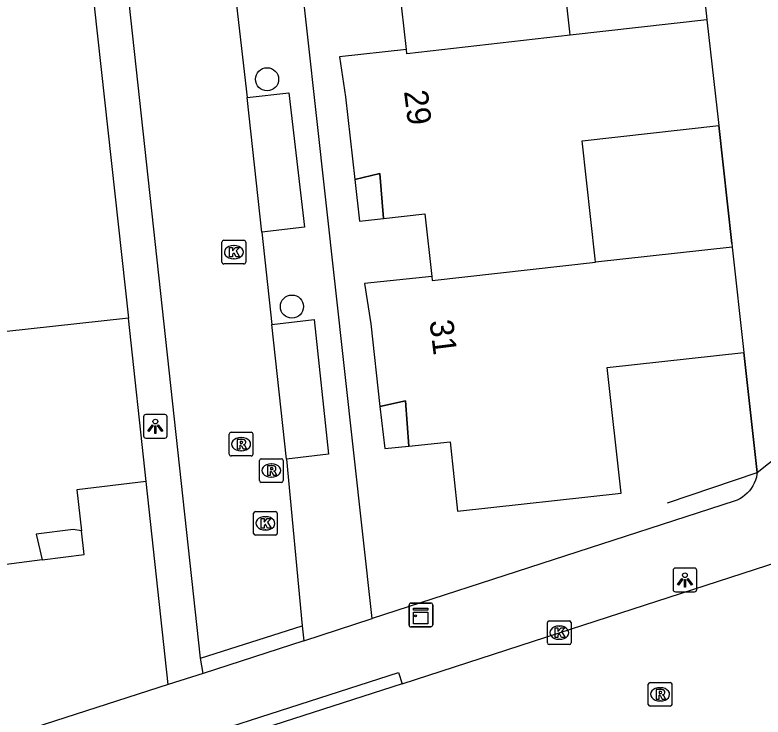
# Model space of a CAD drawing. Extents: x 161253 to 161848, y 384872 to 385383.
# Drawn here: x 161394.3 to 161425.87, y 385063.13 to 385092.79 of the extents above; entities that cross this region are included whole.
import ezdxf

# ---------------------------------------------------------------- set-up
doc = ezdxf.new("R2010")
doc.units = 0
for name, color, linetype in [('IMGEO_Boom', 7, 'Continuous'), ('IMGEO_Kast', 7, 'Continuous'), ('IMGEO_Kolk', 7, 'Continuous'), ('IMGEO_Lichtpunt', 7, 'Continuous'), ('IMGEO_Muur', 7, 'Continuous'), ('IMGEO_Pand', 7, 'Continuous'), ('IMGEO_Pand_nummerreeks', 7, 'Continuous'), ('IMGEO_Pand_overbouw', 7, 'Continuous'), ('IMGEO_Rijbaan_lokaal_open', 7, 'Continuous'), ('IMGEO_Rioolput', 7, 'Continuous'), ('IMGEO_Voetpad_open', 7, 'Continuous')]:
    doc.layers.add(name, color=color, linetype=linetype)

msp = doc.modelspace()

# ---------------------------------------------------------------- linework, layer by layer
at = {"layer": 'IMGEO_Boom'}
for centre in [(161404.938, 385090.069), (161405.987, 385080.467)]:
    msp.add_circle(centre, 0.489, dxfattribs=at)
at = {"layer": 'IMGEO_Kast'}
for p, q in [((161410.929, 385067.014), (161410.929, 385067.855)), ((161410.929, 385067.855), (161410.929, 385067.014)), ((161411.004, 385067.939), (161411.845, 385067.939)), ((161411.845, 385067.939), (161411.004, 385067.939)), ((161411.929, 385067.864), (161411.929, 385067.023)), ((161411.929, 385067.023), (161411.929, 385067.864)), ((161411.854, 385066.939), (161411.013, 385066.939)), ((161411.013, 385066.939), (161411.854, 385066.939))]:
    msp.add_line(p, q, dxfattribs=at)
for points in [[(161411.124, 385067.729), (161411.724, 385067.729), (161411.724, 385067.644), (161411.124, 385067.644), (161411.124, 385067.729)], [(161411.124, 385067.554), (161411.724, 385067.554), (161411.724, 385067.065), (161411.124, 385067.065), (161411.124, 385067.554)]]:
    msp.add_lwpolyline(points, dxfattribs=at)
msp.add_circle((161411.208, 385067.403), 0.0377, dxfattribs=at)
for centre, start, end in [((161411.007, 385067.861), 92.4484, 184.2845), ((161411.007, 385067.861), 92.4484, 184.2845), ((161411.851, 385067.861), 2.4484, 94.2845), ((161411.851, 385067.861), 2.4484, 94.2845), ((161411.007, 385067.017), 182.4484, 274.2845), ((161411.007, 385067.017), 182.4484, 274.2845), ((161411.851, 385067.017), 272.4484, 4.2845), ((161411.851, 385067.017), 272.4484, 4.2845)]:
    msp.add_arc(centre, 0.0779, start, end, dxfattribs=at)
at = {"layer": 'IMGEO_Kolk'}
for p, q in [((161403.11, 385083.266), (161403.962, 385083.266)), ((161403.035, 385082.34), (161403.035, 385083.192)), ((161403.523, 385083.046), (161403.548, 385083.046)), ((161404.036, 385083.192), (161404.036, 385082.34)), ((161403.546, 385082.486), (161403.521, 385082.486)), ((161403.962, 385082.266), (161403.11, 385082.266)), ((161404.368, 385070.884), (161404.368, 385071.736)), ((161404.443, 385071.81), (161405.295, 385071.81)), ((161404.856, 385071.59), (161404.881, 385071.59)), ((161405.369, 385071.736), (161405.369, 385070.884)), ((161404.879, 385071.03), (161404.854, 385071.03)), ((161405.295, 385070.81), (161404.443, 385070.81)), ((161416.848, 385067.19), (161417.7, 385067.19)), ((161416.773, 385066.264), (161416.773, 385067.116)), ((161417.261, 385066.97), (161417.286, 385066.97)), ((161417.774, 385067.116), (161417.774, 385066.264)), ((161417.7, 385066.19), (161416.848, 385066.19)), ((161417.284, 385066.41), (161417.259, 385066.41))]:
    msp.add_line(p, q, dxfattribs=at)
for points in [[(161403.11, 385083.266), (161403.962, 385083.266)], [(161403.035, 385082.34), (161403.035, 385083.192)], [(161403.356, 385082.966), (161403.479, 385082.966), (161403.479, 385082.815), (161403.609, 385082.966), (161403.773, 385082.966), (161403.627, 385082.815), (161403.78, 385082.566), (161403.628, 385082.566), (161403.543, 385082.73), (161403.479, 385082.663), (161403.479, 385082.566), (161403.356, 385082.566), (161403.356, 385082.966)], [(161404.036, 385083.192), (161404.036, 385082.34)], [(161403.962, 385082.266), (161403.11, 385082.266)], [(161404.368, 385070.884), (161404.368, 385071.736)], [(161404.443, 385071.81), (161405.295, 385071.81)], [(161405.369, 385071.736), (161405.369, 385070.884)], [(161404.689, 385071.51), (161404.812, 385071.51), (161404.812, 385071.359), (161404.942, 385071.51), (161405.106, 385071.51), (161404.96, 385071.359), (161405.113, 385071.11), (161404.961, 385071.11), (161404.876, 385071.274), (161404.812, 385071.207), (161404.812, 385071.11), (161404.689, 385071.11), (161404.689, 385071.51)], [(161405.295, 385070.81), (161404.443, 385070.81)], [(161416.848, 385067.19), (161417.7, 385067.19)], [(161416.773, 385066.264), (161416.773, 385067.116)], [(161417.094, 385066.89), (161417.217, 385066.89), (161417.217, 385066.739), (161417.347, 385066.89), (161417.511, 385066.89), (161417.365, 385066.739), (161417.518, 385066.49), (161417.366, 385066.49), (161417.281, 385066.654), (161417.217, 385066.587), (161417.217, 385066.49), (161417.094, 385066.49), (161417.094, 385066.89)], [(161417.774, 385067.116), (161417.774, 385066.264)], [(161417.7, 385066.19), (161416.848, 385066.19)]]:
    msp.add_lwpolyline(points, dxfattribs=at)
for centre, start, end in [((161403.112, 385083.19), 91.552, 178.448), ((161403.112, 385083.19), 91.552, 178.448), ((161403.96, 385083.19), 1.552, 88.448), ((161403.96, 385083.19), 1.552, 88.448), ((161403.112, 385082.342), 181.552, 268.448), ((161403.112, 385082.342), 181.552, 268.448), ((161403.96, 385082.342), 271.552, 358.448), ((161403.96, 385082.342), 271.552, 358.448), ((161404.445, 385071.734), 91.552, 178.448), ((161404.445, 385071.734), 91.552, 178.448), ((161405.293, 385071.734), 1.552, 88.448), ((161405.293, 385071.734), 1.552, 88.448), ((161404.445, 385070.886), 181.552, 268.448), ((161404.445, 385070.886), 181.552, 268.448), ((161405.293, 385070.886), 271.552, 358.448), ((161405.293, 385070.886), 271.552, 358.448), ((161416.85, 385067.114), 91.552, 178.448), ((161416.85, 385067.114), 91.552, 178.448), ((161417.698, 385067.114), 1.552, 88.448), ((161417.698, 385067.114), 1.552, 88.448), ((161416.85, 385066.266), 181.552, 268.448), ((161416.85, 385066.266), 181.552, 268.448), ((161417.698, 385066.266), 271.552, 358.448), ((161417.698, 385066.266), 271.552, 358.448)]:
    msp.add_arc(centre, 0.0765, start, end, dxfattribs=at)
for centre, major_axis, ratio, start_param, end_param in [((161403.522, 385082.766), (-0.387, 0.002), 0.722429, 4.712389, 7.853982), ((161403.547, 385082.766), (-0.39, 0.002), 0.717154, 1.570796, 4.712389), ((161404.855, 385071.31), (-0.387, 0.002), 0.722429, 4.712389, 7.853982), ((161404.88, 385071.31), (-0.39, 0.002), 0.717154, 1.570796, 4.712389), ((161417.26, 385066.69), (-0.387, 0.002), 0.722429, 4.712389, 7.853982), ((161417.285, 385066.69), (-0.39, 0.002), 0.717154, 1.570796, 4.712389)]:
    msp.add_ellipse(centre, major_axis=major_axis, ratio=ratio, start_param=start_param, end_param=end_param, dxfattribs=at)
at = {"layer": 'IMGEO_Lichtpunt'}
for p, q in [((161399.723, 385075.812), (161399.723, 385075.005)), ((161399.723, 385075.812), (161399.723, 385075.005)), ((161400.625, 385075.907), (161399.817, 385075.907)), ((161400.625, 385075.907), (161399.817, 385075.907)), ((161400.719, 385075.005), (161400.719, 385075.812)), ((161400.719, 385075.005), (161400.719, 385075.812)), ((161399.817, 385074.911), (161400.625, 385074.911)), ((161399.817, 385074.911), (161400.625, 385074.911)), ((161422.98, 385069.417), (161422.172, 385069.417)), ((161422.98, 385069.417), (161422.172, 385069.417)), ((161422.078, 385069.322), (161422.078, 385068.515)), ((161422.078, 385069.322), (161422.078, 385068.515)), ((161423.074, 385068.515), (161423.074, 385069.322)), ((161423.074, 385068.515), (161423.074, 385069.322)), ((161422.172, 385068.421), (161422.98, 385068.421)), ((161422.172, 385068.421), (161422.98, 385068.421))]:
    msp.add_line(p, q, dxfattribs=at)
for points in [[(161400.097, 385075.476), (161400.136, 385075.448), (161399.948, 385075.186), (161399.91, 385075.213), (161400.097, 385075.476)], [(161400.199, 385075.428), (161400.246, 385075.428), (161400.246, 385075.106), (161400.199, 385075.106), (161400.199, 385075.428)], [(161400.309, 385075.448), (161400.347, 385075.475), (161400.534, 385075.213), (161400.495, 385075.185), (161400.309, 385075.448)], [(161422.452, 385068.986), (161422.491, 385068.958), (161422.303, 385068.696), (161422.265, 385068.723), (161422.452, 385068.986)], [(161422.554, 385068.938), (161422.601, 385068.938), (161422.601, 385068.616), (161422.554, 385068.616), (161422.554, 385068.938)], [(161422.664, 385068.958), (161422.702, 385068.985), (161422.889, 385068.723), (161422.85, 385068.695), (161422.664, 385068.958)]]:
    msp.add_lwpolyline(points, dxfattribs=at)
for centre in [(161400.222, 385075.61), (161422.577, 385069.12)]:
    msp.add_circle(centre, 0.0994, dxfattribs=at)
for centre, start, end in [((161399.817, 385075.812), 90, 180), ((161399.817, 385075.812), 90, 180), ((161400.625, 385075.812), 0, 90), ((161400.625, 385075.812), 0, 90), ((161399.817, 385075.005), 180, 270), ((161399.817, 385075.005), 180, 270), ((161400.625, 385075.005), 270, 0), ((161400.625, 385075.005), 270, 360), ((161422.172, 385069.322), 90, 180), ((161422.172, 385069.322), 90, 180), ((161422.98, 385069.322), 0, 90), ((161422.98, 385069.322), 0, 90), ((161422.172, 385068.515), 180, 270), ((161422.172, 385068.515), 180, 270), ((161422.98, 385068.515), 270, 0), ((161422.98, 385068.515), 270, 360)]:
    msp.add_arc(centre, 0.0946, start, end, dxfattribs=at)
at = {"layer": 'IMGEO_Muur'}
for points in [[(161422.935, 385097.699), (161423.48, 385092.73)], [(161424.553, 385083.136), (161424.001, 385088.115)], [(161425.628, 385073.461), (161425.068, 385078.533)], [(161421.841, 385072.176), (161425.628, 385073.461)]]:
    msp.add_lwpolyline(points, dxfattribs=at)
at = {"layer": 'IMGEO_Pand'}
for points in [[(161410.827, 385091.323), (161410.527, 385093.963), (161408.788, 385093.771), (161408.66, 385095.676), (161407.569, 385095.426), (161407.196, 385098.915), (161406.937, 385100.612), (161409.768, 385100.918)], [(161417.733, 385091.926), (161417.716, 385092.079), (161417.171, 385097.05), (161422.935, 385097.699)], [(161423.497, 385092.578), (161417.733, 385091.926)], [(161423.497, 385092.578), (161424.001, 385088.115)], [(161417.733, 385091.926), (161410.844, 385091.147), (161410.827, 385091.323)], [(161410.827, 385091.323), (161407.992, 385091.011), (161408.252, 385089.325), (161408.643, 385085.841), (161409.703, 385086.082), (161409.855, 385084.191), (161411.603, 385084.379), (161411.889, 385081.739)], [(161418.806, 385082.337), (161418.789, 385082.49), (161418.238, 385087.463), (161424.001, 385088.115)], [(161399.089, 385079.976), (161393.83, 385079.404), (161393.106, 385086.007)], [(161424.57, 385082.983), (161418.806, 385082.337)], [(161424.57, 385082.983), (161425.068, 385078.533)], [(161411.889, 385081.739), (161411.905, 385081.564), (161418.806, 385082.337)], [(161411.889, 385081.739), (161409.055, 385081.442), (161409.323, 385079.741), (161409.701, 385076.239), (161410.779, 385076.49), (161410.915, 385074.572), (161412.662, 385074.751), (161412.983, 385071.822), (161419.886, 385072.587), (161419.298, 385077.887), (161425.068, 385078.533)], [(161399.84, 385073.078), (161399.089, 385079.976)], [(161399.84, 385073.078), (161396.909, 385072.725), (161397.105, 385070.988), (161396.756, 385071.044), (161395.185, 385070.855), (161395.445, 385069.768), (161391.989, 385069.316), (161390.427, 385069.158), (161390.289, 385070.246)]]:
    msp.add_lwpolyline(points, dxfattribs=at)
at = {"layer": 'IMGEO_Pand_overbouw'}
for points in [[(161409.703, 385086.082), (161408.643, 385085.841), (161408.84, 385084.082), (161409.855, 385084.191)], [(161410.779, 385076.49), (161409.701, 385076.239), (161409.913, 385074.469), (161410.915, 385074.572)], [(161397.105, 385070.988), (161396.756, 385071.044), (161395.185, 385070.855), (161395.445, 385069.768), (161397.216, 385070)]]:
    msp.add_lwpolyline(points, close=True, dxfattribs=at)
at = {"layer": 'IMGEO_Rijbaan_lokaal_open'}
for points in [[(161402.132, 385065.615), (161397.29, 385110.152)], [(161403.65, 385093.205), (161404.091, 385089.305)], [(161404.713, 385083.613), (161404.091, 385089.305)], [(161404.713, 385083.613), (161405.141, 385079.709)], [(161410.636, 385064.527), (161417.274, 385066.689), (161430.157, 385070.87), (161440.926, 385074.344), (161460.453, 385080.682), (161469.526, 385083.633)], [(161405.765, 385074.022), (161405.141, 385079.709)], [(161405.765, 385074.022), (161406.419, 385066.984)], [(161402.132, 385065.615), (161406.419, 385066.984)], [(161406.419, 385066.984), (161406.487, 385066.347)], [(161406.487, 385066.347), (161402.239, 385064.962)], [(161402.239, 385064.962), (161402.132, 385065.615)], [(161410.636, 385064.527), (161397.711, 385060.359)]]:
    msp.add_lwpolyline(points, dxfattribs=at)
at = {"layer": 'IMGEO_Rioolput'}
for p, q in [((161403.343, 385074.229), (161403.343, 385075.081)), ((161403.418, 385075.155), (161404.27, 385075.155)), ((161404.344, 385075.081), (161404.344, 385074.229)), ((161403.831, 385074.935), (161403.856, 385074.935)), ((161404.27, 385074.155), (161403.418, 385074.155)), ((161403.854, 385074.375), (161403.829, 385074.375)), ((161404.618, 385073.114), (161404.618, 385073.966)), ((161404.693, 385074.04), (161405.545, 385074.04)), ((161405.106, 385073.82), (161405.131, 385073.82)), ((161405.619, 385073.966), (161405.619, 385073.114)), ((161405.129, 385073.26), (161405.104, 385073.26)), ((161405.545, 385073.04), (161404.693, 385073.04)), ((161421.029, 385063.66), (161421.029, 385064.512)), ((161421.104, 385064.586), (161421.956, 385064.586)), ((161421.517, 385064.366), (161421.542, 385064.366)), ((161422.03, 385064.512), (161422.03, 385063.66)), ((161421.54, 385063.806), (161421.515, 385063.806)), ((161421.956, 385063.586), (161421.104, 385063.586))]:
    msp.add_line(p, q, dxfattribs=at)
for points in [[(161403.343, 385074.229), (161403.343, 385075.081)], [(161403.418, 385075.155), (161404.27, 385075.155)], [(161404.344, 385075.081), (161404.344, 385074.229)], [(161403.932, 385074.853), (161403.68, 385074.855), (161403.68, 385074.455)], [(161403.858, 385074.774), (161403.804, 385074.774), (161403.804, 385074.693)], [(161403.68, 385074.455), (161403.804, 385074.455), (161403.804, 385074.617), (161403.815, 385074.617)], [(161403.804, 385074.693), (161403.856, 385074.693)], [(161403.862, 385074.588), (161403.933, 385074.455), (161404.073, 385074.455), (161404.008, 385074.581)], [(161404.27, 385074.155), (161403.418, 385074.155)], [(161404.618, 385073.114), (161404.618, 385073.966)], [(161404.693, 385074.04), (161405.545, 385074.04)], [(161405.619, 385073.966), (161405.619, 385073.114)], [(161405.207, 385073.738), (161404.955, 385073.74), (161404.955, 385073.34)], [(161404.955, 385073.34), (161405.079, 385073.34), (161405.079, 385073.502), (161405.09, 385073.502)], [(161405.133, 385073.659), (161405.079, 385073.659), (161405.079, 385073.578)], [(161405.079, 385073.578), (161405.131, 385073.578)], [(161405.137, 385073.473), (161405.208, 385073.34), (161405.348, 385073.34), (161405.283, 385073.466)], [(161405.545, 385073.04), (161404.693, 385073.04)], [(161421.029, 385063.66), (161421.029, 385064.512)], [(161421.104, 385064.586), (161421.956, 385064.586)], [(161421.618, 385064.284), (161421.366, 385064.286), (161421.366, 385063.886)], [(161422.03, 385064.512), (161422.03, 385063.66)], [(161421.366, 385063.886), (161421.49, 385063.886), (161421.49, 385064.048), (161421.501, 385064.048)], [(161421.544, 385064.205), (161421.49, 385064.205), (161421.49, 385064.124)], [(161421.49, 385064.124), (161421.542, 385064.124)], [(161421.548, 385064.019), (161421.619, 385063.886), (161421.759, 385063.886), (161421.694, 385064.012)], [(161421.956, 385063.586), (161421.104, 385063.586)]]:
    msp.add_lwpolyline(points, dxfattribs=at)
for centre, radius, start, end in [((161403.42, 385075.079), 0.0765, 91.552, 178.448), ((161403.42, 385075.079), 0.0765, 91.552, 178.448), ((161404.268, 385075.079), 0.0765, 1.552, 88.448), ((161404.268, 385075.079), 0.0765, 1.552, 88.448), ((161403.864, 385074.678), 0.0964, 77.0061, 93.1865), ((161403.878, 385074.735), 0.0378, 276.6634, 79.6772), ((161403.931, 385074.743), 0.109, 350.3612, 89.416), ((161403.929, 385074.743), 0.112, 277.5842, 350.9817), ((161403.814, 385074.564), 0.0533, 26.0293, 88.6989), ((161403.84, 385074.882), 0.19, 274.7715, 282.9687), ((161403.913, 385074.528), 0.108, 29.5134, 73.7905), ((161403.42, 385074.231), 0.0765, 181.552, 268.448), ((161403.42, 385074.231), 0.0765, 181.552, 268.448), ((161404.268, 385074.231), 0.0765, 271.552, 358.448), ((161404.268, 385074.231), 0.0765, 271.552, 358.448), ((161404.695, 385073.964), 0.0765, 91.552, 178.448), ((161404.695, 385073.964), 0.0765, 91.552, 178.448), ((161405.543, 385073.964), 0.0765, 1.552, 88.448), ((161405.543, 385073.964), 0.0765, 1.552, 88.448), ((161405.089, 385073.449), 0.0533, 26.0293, 88.6989), ((161405.115, 385073.767), 0.19, 274.7715, 282.9687), ((161405.139, 385073.563), 0.0964, 77.0061, 93.1865), ((161405.153, 385073.62), 0.0378, 276.6634, 79.6772), ((161405.206, 385073.628), 0.109, 350.3612, 89.416), ((161405.204, 385073.628), 0.112, 277.5842, 350.9817), ((161405.188, 385073.413), 0.108, 29.5134, 73.7905), ((161404.695, 385073.116), 0.0765, 181.552, 268.448), ((161404.695, 385073.116), 0.0765, 181.552, 268.448), ((161405.543, 385073.116), 0.0765, 271.552, 358.448), ((161405.543, 385073.116), 0.0765, 271.552, 358.448), ((161421.106, 385064.51), 0.0765, 91.552, 178.448), ((161421.106, 385064.51), 0.0765, 91.552, 178.448), ((161421.954, 385064.51), 0.0765, 1.552, 88.448), ((161421.954, 385064.51), 0.0765, 1.552, 88.448), ((161421.5, 385063.995), 0.0533, 26.0293, 88.6989), ((161421.526, 385064.313), 0.19, 274.7715, 282.9687), ((161421.55, 385064.109), 0.0964, 77.0061, 93.1865), ((161421.564, 385064.166), 0.0378, 276.6634, 79.6772), ((161421.617, 385064.174), 0.109, 350.3612, 89.416), ((161421.615, 385064.174), 0.112, 277.5842, 350.9817), ((161421.599, 385063.959), 0.108, 29.5134, 73.7905), ((161421.106, 385063.662), 0.0765, 181.552, 268.448), ((161421.106, 385063.662), 0.0765, 181.552, 268.448), ((161421.954, 385063.662), 0.0765, 271.552, 358.448), ((161421.954, 385063.662), 0.0765, 271.552, 358.448)]:
    msp.add_arc(centre, radius, start, end, dxfattribs=at)
for centre, major_axis, ratio, start_param, end_param in [((161403.83, 385074.655), (-0.387, 0.002), 0.722429, 4.712389, 7.853982), ((161403.855, 385074.655), (-0.39, 0.002), 0.717154, 1.570796, 4.712389), ((161405.105, 385073.54), (-0.387, 0.002), 0.722429, 4.712389, 7.853982), ((161405.13, 385073.54), (-0.39, 0.002), 0.717154, 1.570796, 4.712389), ((161421.516, 385064.086), (-0.387, 0.002), 0.722429, 4.712389, 7.853982), ((161421.541, 385064.086), (-0.39, 0.002), 0.717154, 1.570796, 4.712389)]:
    msp.add_ellipse(centre, major_axis=major_axis, ratio=ratio, start_param=start_param, end_param=end_param, dxfattribs=at)
at = {"layer": 'IMGEO_Voetpad_open'}
for points in [[(161409.372, 385067.287), (161404.29, 385113.233), (161399.419, 385158.012), (161400.562, 385158.132)], [(161422.935, 385097.699), (161423.48, 385092.73), (161423.497, 385092.578)], [(161397.643, 385093.177), (161399.089, 385079.976)], [(161404.091, 385089.305), (161405.86, 385089.497), (161406.517, 385083.819), (161404.713, 385083.613)], [(161424.001, 385088.115), (161424.553, 385083.136), (161424.57, 385082.983)], [(161405.141, 385079.709), (161406.924, 385079.919), (161407.538, 385074.234), (161405.765, 385074.022)], [(161425.068, 385078.533), (161425.628, 385073.461)], [(161425.628, 385073.461), (161428.151, 385075.476)], [(161425.628, 385073.461), (161425.618, 385073.389), (161425.591, 385073.261), (161425.553, 385073.136), (161425.504, 385073.014), (161425.444, 385072.898), (161425.375, 385072.787), (161425.295, 385072.683), (161425.206, 385072.586), (161425.11, 385072.498), (161425.005, 385072.419), (161424.894, 385072.349), (161424.778, 385072.29), (161424.656, 385072.241), (161409.372, 385067.287)], [(161400.77, 385064.501), (161399.84, 385073.078)], [(161406.487, 385066.347), (161409.372, 385067.287)], [(161397.711, 385060.359), (161397.558, 385060.834), (161410.483, 385065.002), (161410.636, 385064.527)], [(161402.239, 385064.962), (161400.77, 385064.501)], [(161400.77, 385064.501), (161357.211, 385050.442)]]:
    msp.add_lwpolyline(points, dxfattribs=at)

# ---------------------------------------------------------------- texts
at = {"layer": 'IMGEO_Pand_nummerreeks'}
for s, rotation, p in [('29', 277.179, (161410.715, 385089.56)), ('31', 277.0758, (161411.791, 385079.859))]:
    msp.add_text(s, height=1, rotation=rotation, dxfattribs=at).set_placement(p)

doc.saveas('drawing.dxf')
